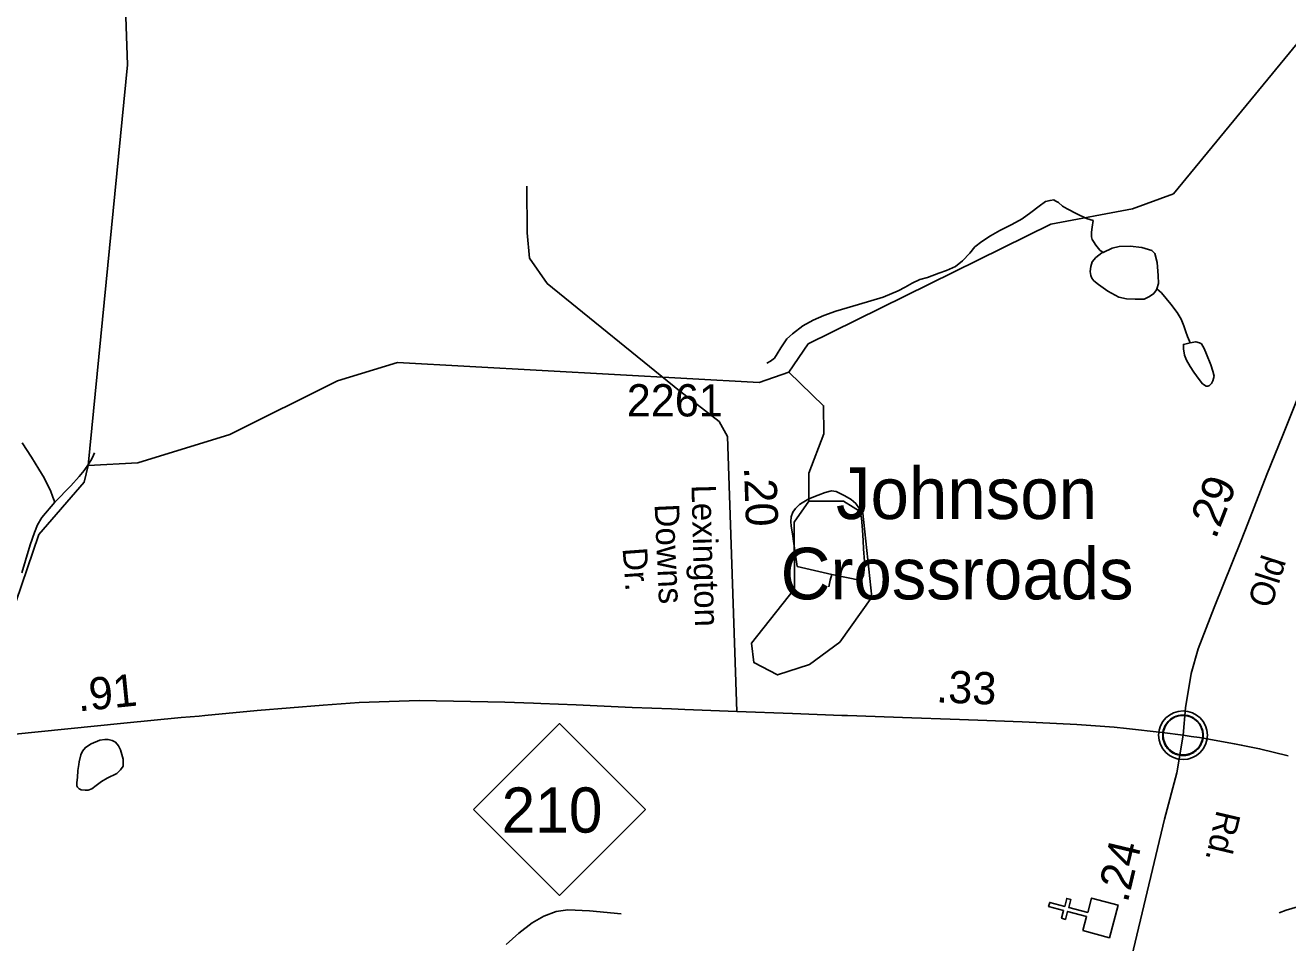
# Model space of a CAD drawing. Extents: x 2082433 to 2279600, y 546599 to 755198.
# Drawn here: x 2113702 to 2118591, y 643933 to 647490 of the extents above; entities that cross this region are included whole.
import ezdxf

# ---------------------------------------------------------------- set-up
doc = ezdxf.new("R2010")
doc.units = 0
for name, color, linetype in [('Exist Civil Demographics Community CELL', 7, 'Continuous'), ('Exist Civil Demographics Community Label', 7, 'Continuous'), ('Exist Cultural Church CELL', 7, 'Continuous'), ('Exist Hydrographic Creek Single Shore', 7, 'Continuous'), ('Exist Hydrographic Misc Water Feature', 7, 'Continuous'), ('Exist Hydrographic Pond Under 1500 Sq Ft', 7, 'Continuous'), ('Exist Road Non-System Type 51', 7, 'Continuous'), ('Exist Road Primary NC Attributed', 7, 'Continuous'), ('Exist Road Primary NC Service Mileage Hundredths English Label', 7, 'Continuous'), ('Exist Road Primary NC Shield CELL', 7, 'Continuous'), ('Exist Road Primary NC Shield Number Label', 7, 'Continuous'), ('Exist Road Secondary Mileage Hundredths English Label', 7, 'Continuous'), ('Exist Road Secondary Type 51 Attributed', 7, 'Continuous'), ('Exist Road Secondary Type 51 Label', 7, 'Continuous'), ('Exist Road Secondary Type 51 Number Label', 7, 'Continuous')]:
    doc.layers.add(name, color=color, linetype=linetype)

msp = doc.modelspace()

# ---------------------------------------------------------------- linework, layer by layer
at = {"layer": 'Exist Civil Demographics Community CELL'}
msp.add_lwpolyline([(2118108, 644750.4), (2118109, 644756), (2118110.8, 644762.5), (2118113.7, 644769.7), (2118116.7, 644775.5), (2118120, 644781.2), (2118123.8, 644786.3), (2118127.7, 644790.7), (2118132.3, 644795.3), (2118137.8, 644799.9), (2118143.3, 644803.5), (2118148.1, 644806.4), (2118153.2, 644808.9), (2118158.7, 644811.2), (2118164.3, 644813), (2118168.6, 644814.1), (2118173.5, 644814.9), (2118177.6, 644815.6), (2118184, 644815.9), (2118188.4, 644815.8), (2118194.1, 644815.5), (2118199, 644814.8), (2118203.9, 644813.8), (2118208.9, 644812.4), (2118214.1, 644810.4), (2118220.7, 644807.5), (2118227, 644804), (2118232, 644800.5), (2118237.2, 644796.5), (2118240.5, 644793.3), (2118244.6, 644788.9), (2118248.5, 644784.2), (2118251.6, 644779.7), (2118254.7, 644774.6), (2118257.2, 644769.5), (2118259.2, 644764.5), (2118260.8, 644759.5), (2118262, 644754.9), (2118263.1, 644748.8), (2118263.8, 644744.1), (2118264, 644738.1), (2118263.8, 644732.3), (2118263.3, 644726.6), (2118262.3, 644721.2), (2118260.7, 644715), (2118258.8, 644709.2), (2118256.5, 644704.1), (2118253.3, 644698.1), (2118250.1, 644692.8), (2118246.6, 644688.1), (2118242.4, 644683.3), (2118237.1, 644678.4), (2118232.1, 644674.3), (2118227.1, 644670.8), (2118222.7, 644668.3), (2118215.9, 644665.1), (2118208.8, 644662.4), (2118202.8, 644660.9), (2118196.2, 644659.6), (2118191.8, 644659.1), (2118187.3, 644658.9), (2118181.7, 644658.9), (2118177.4, 644659.3), (2118171.8, 644660), (2118165.9, 644661.3), (2118161.3, 644662.6), (2118156.1, 644664.5), (2118151.5, 644666.5), (2118147.6, 644668.7), (2118140.8, 644672.8), (2118135.2, 644677.1), (2118130.3, 644681.6), (2118125.9, 644686.4), (2118122.7, 644690.4), (2118119.7, 644694.5), (2118115.6, 644701.6), (2118113.9, 644705.2), (2118112.2, 644709.2), (2118109.6, 644717.4), (2118108, 644724.4), (2118107.4, 644729.6), (2118107, 644735.9), (2118107, 644740.6), (2118107.5, 644747.1)], close=True, dxfattribs=at)
for centre, radius in [((2118185.7, 644738), 94.3), ((2118185.4, 644738.2), 76.7)]:
    msp.add_circle(centre, radius, dxfattribs=at)
at = {"layer": 'Exist Cultural Church CELL'}
msp.add_lwpolyline([(2117797.9, 643980.4), (2117812.4, 644035.5), (2117738.8, 644055), (2117730.6, 644024.1), (2117715.2, 644028.2), (2117723.4, 644059.1), (2117665.3, 644074.5), (2117669.4, 644090), (2117727.5, 644074.6), (2117735.7, 644105.5), (2117751.2, 644101.4), (2117742.9, 644070.5), (2117816.5, 644051), (2117831.4, 644106.7), (2117934.3, 644079.4), (2117900.8, 643953.1)], close=True, dxfattribs=at)
at = {"layer": 'Exist Hydrographic Creek Single Shore'}
msp.add_lwpolyline([(2114109.5, 637182.9), (2114223.1, 637504.8), (2114370.2, 638272.7), (2114534.2, 638879.5), (2114540.4, 639263.2), (2114507.4, 639329.5), (2114560.3, 640414.3), (2114501.5, 640697.6), (2114273.5, 641246.8), (2113962.4, 641945.3), (2113793.5, 642434.3), (2113684.4, 642735), (2113573.5, 643140.8), (2113530.4, 643482.8), (2113527.6, 644289.9), (2113550.5, 644781.5), (2113598.5, 645059.4), (2113754.6, 645515.4), (2113929.7, 645718.6), (2113945.7, 645783.8)], dxfattribs=at)
at = {"layer": 'Exist Hydrographic Misc Water Feature'}
for points in [[(2116659.6, 646145.3), (2116734.6, 646255.3), (2117673.8, 646718.4), (2117989.8, 646777.6), (2118148.7, 646836.7), (2118711.8, 647520.9), (2118769.8, 647696.8), (2118684.7, 647964.2), (2118642.7, 648102.8), (2118641.9, 648355.5), (2118739.9, 648629), (2118839.8, 648771.4)], [(2113945.7, 645783.8), (2114097.7, 647335.7), (2114087.6, 647634.4), (2114028.8, 647816.1), (2114010.7, 647967.3)], [(2117837.4, 646732.9), (2117811.5, 646740.9), (2117775, 646759), (2117736.9, 646778.6), (2117719.1, 646788.6), (2117703.1, 646802.3), (2117691, 646808.7), (2117684.8, 646812.4), (2117670.9, 646810.5), (2117653.2, 646806.2), (2117628.8, 646788), (2117596.9, 646764.1), (2117563, 646740), (2117523.2, 646717.7), (2117475.9, 646693.6), (2117439.8, 646673.5), (2117406, 646651.4), (2117380.1, 646631), (2117359.8, 646606.9), (2117332.3, 646577), (2117304, 646555), (2117270.2, 646538.5), (2117240.1, 646528.5), (2117196.2, 646512.5), (2117166.5, 646504.4), (2117136.3, 646490.3), (2117110.3, 646474), (2117082.4, 646459.9), (2117025, 646435.8), (2116928.8, 646407.3), (2116841, 646380.9), (2116794.9, 646364.7), (2116753.3, 646346.7), (2116713.5, 646324.3), (2116673.5, 646294.3), (2116651.6, 646274.1), (2116628, 646239.9), (2116613.8, 646216.1), (2116603.8, 646199.8), (2116587.8, 646188), (2116574.3, 646179.9)], [(2117875.9, 646609.5), (2117864, 646617.4), (2117847.8, 646637.3), (2117839.4, 646651.1), (2117833.5, 646659.3), (2117831.8, 646669.3), (2117831.4, 646687.2), (2117833.5, 646707.2), (2117837.4, 646732.9)], [(2118084.5, 646468.4), (2118090.2, 646488.3), (2118090, 646520.3), (2118086.1, 646570.4), (2118076.1, 646604.4), (2118065.6, 646616.1), (2118025.6, 646628.2), (2117981.5, 646633.7), (2117937.9, 646631.8), (2117911.6, 646625.6), (2117875.9, 646609.5)], [(2117875.9, 646609.5), (2117871.6, 646607.3), (2117847.8, 646589.4), (2117834.1, 646573.3), (2117828.2, 646555.1), (2117826.1, 646535.1), (2117828.2, 646519.4), (2117832.3, 646509), (2117840, 646499.3), (2117858.1, 646485.2), (2117894.2, 646459.5), (2117936.6, 646435.7), (2117966.6, 646429.9), (2118000.8, 646428), (2118034.8, 646428.1), (2118056.4, 646438.2), (2118072.6, 646450.4), (2118082.4, 646464.3), (2118084.5, 646468.4)], [(2118213.2, 646259.2), (2118211.2, 646265.1), (2118203.2, 646283), (2118197.2, 646300.9), (2118188.8, 646324.9), (2118178.8, 646350.8), (2118162.6, 646376.7), (2118138.6, 646408.8), (2118102.1, 646452.4), (2118084.5, 646468.4)], [(2118213.2, 646259.2), (2118187.4, 646252.9), (2118187.4, 646235.1), (2118191.1, 646211), (2118199.7, 646191), (2118213.7, 646167), (2118227.8, 646145), (2118247.7, 646117.2), (2118261.8, 646099.3), (2118275.8, 646091.1), (2118281.7, 646091.4), (2118288.1, 646093.3), (2118295.7, 646101.5), (2118301.6, 646111.5), (2118305.9, 646129.5), (2118301.6, 646149.3), (2118293.6, 646173.1), (2118277.2, 646215.4), (2118267.4, 646237.2), (2118257.1, 646255.3), (2118249.3, 646259), (2118235.2, 646263.1), (2118213.2, 646259.2)], [(2113945.7, 645783.8), (2114137.6, 645793.1), (2114494.6, 645903.9), (2114910.7, 646111.9), (2115143.6, 646182.7), (2116543.7, 646105), (2116659.6, 646145.3)], [(2116736.7, 645645.1), (2116736.7, 645753.4), (2116794.7, 645906.4), (2116793.7, 646014.6), (2116659.6, 646145.3)], [(2113690.2, 645871), (2113726.5, 645815.2), (2113754.6, 645769.6), (2113774.7, 645735.7), (2113790.7, 645703.7), (2113799.1, 645685.8), (2113808.9, 645660), (2113816.9, 645641.8)], [(2113970.3, 645832.2), (2113962.1, 645814.4), (2113956.4, 645802.4), (2113946.3, 645788.4), (2113930.5, 645764.5), (2113910.6, 645740.3), (2113878.9, 645704.1), (2113816.9, 645641.8)], [(2116825.4, 645361.2), (2116939.7, 645337.4), (2116947.7, 645357.7), (2116951.4, 645379.8), (2116951.6, 645411.8), (2116948.9, 645459.7), (2116947, 645491.6), (2116944.6, 645533.7), (2116940.5, 645579.4), (2116932.3, 645615.5), (2116918.3, 645635.4), (2116900.1, 645651.2), (2116876.5, 645665.3), (2116858.1, 645675), (2116842.1, 645683.1), (2116824, 645685), (2116800.2, 645678.9), (2116772.5, 645668.9), (2116736, 645654.5), (2116710.2, 645638.6)], [(2113816.9, 645641.8), (2113765.7, 645581.4), (2113749.5, 645553.4), (2113737.8, 645523.5), (2113721.6, 645475.3), (2113702.3, 645415.3), (2113688.4, 645367.2)], [(2116710.2, 645638.6), (2116700.2, 645632.4), (2116684.8, 645616.5), (2116674.3, 645602.6), (2116668.8, 645584.4), (2116666.7, 645566.5), (2116668.8, 645548.4), (2116673.1, 645518.5), (2116677, 645490.3), (2116691.6, 645392.4), (2116825.4, 645361.2)], [(2116813.6, 645313.1), (2116819.5, 645338.9), (2116825.4, 645361.2)], [(2113905.7, 644600.6), (2113903.9, 644574.5), (2113901.8, 644554.5), (2113902, 644542.3), (2113903.9, 644536.4), (2113910.2, 644530.5), (2113918, 644526.5), (2113933.8, 644524.5), (2113945.7, 644524.7), (2113959.8, 644530.7), (2113976, 644542.9), (2113997.8, 644559.1), (2114019.7, 644571.1), (2114056, 644589.2), (2114071.4, 644603.1), (2114081.4, 644617.4), (2114081.4, 644645.4), (2114071.4, 644681.3), (2114063.4, 644697.2), (2114051.1, 644711.2), (2114039, 644717.1), (2114023, 644721.1), (2114010.7, 644721), (2113990.8, 644718.7), (2113957, 644704.8), (2113935, 644690.6), (2113923.3, 644676.6), (2113917.2, 644662.5), (2113911.2, 644634.6), (2113909.2, 644624.4), (2113905.7, 644600.6)], [(2116009.5, 644046.1), (2115887.7, 644057.2), (2115803.3, 644061.1), (2115757.5, 644054.6), (2115710, 644036.7), (2115665.7, 644010.5), (2115613.8, 643970.1), (2115564, 643926.1)]]:
    msp.add_lwpolyline(points, dxfattribs=at)
at = {"layer": 'Exist Hydrographic Pond Under 1500 Sq Ft'}
msp.add_lwpolyline([(2116736.7, 645645.1), (2116679.7, 645564.3), (2116680.7, 645305.1), (2116514.6, 645095.3), (2116523.6, 645019.6), (2116615.7, 644971.8), (2116739.5, 645011.9), (2116856.6, 645098.1), (2116980.7, 645272.7), (2116945.6, 645598.2), (2116870.6, 645645.7), (2116736.7, 645645.1)], dxfattribs=at)
at = {"layer": 'Exist Road Non-System Type 51'}
for points in [[(2116422.2, 645896.1), (2116389, 645953.4), (2116236.2, 646072.4), (2115723.1, 646488.8), (2115655.2, 646586.5), (2115645.3, 646685.6), (2115644.6, 646865.5)], [(2119110.5, 644047.3), (2118805.6, 644064.7), (2118629.6, 644072.1), (2118585, 644059.7), (2118557.7, 644049.8)]]:
    msp.add_lwpolyline(points, dxfattribs=at)
at = {"layer": 'Exist Road Primary NC Attributed'}
for points in [[(2113649.6, 644741.1), (2114084.2, 644784.7), (2114306.2, 644806), (2114375.6, 644811.9), (2114397.7, 644814.5), (2114600.7, 644834.3), (2114855.8, 644854.7), (2114994.5, 644864.5), (2115227.7, 644872.3), (2115559.7, 644866), (2115670.6, 644861.5), (2115698.6, 644860.8), (2115835.5, 644855.5), (2116052.7, 644845.8), (2116204.5, 644840.2), (2116256.1, 644838), (2116457.4, 644830.3)], [(2116457.4, 644830.3), (2116673.3, 644822.3), (2116865, 644814.9), (2116886, 644814.5), (2117136.1, 644805.9), (2117284.5, 644800.7), (2117391.1, 644796.2), (2117562.4, 644789.5), (2117616.5, 644787.2), (2117774.1, 644779.8), (2117918.5, 644768.6), (2117966.6, 644764.1), (2118105.6, 644748.8), (2118185.7, 644738)], [(2118185.7, 644738), (2118216.9, 644733.5), (2118249, 644728.6), (2118384.6, 644704), (2118411, 644699.6), (2118482.2, 644685.4), (2118593.4, 644658.2)]]:
    msp.add_lwpolyline(points, dxfattribs=at)
at = {"layer": 'Exist Road Primary NC Shield CELL'}
msp.add_lwpolyline([(2115437.7, 644450.2), (2115770.7, 644783.2), (2116103.7, 644450.2), (2115770.7, 644117.2)], close=True, dxfattribs=at)
at = {"layer": 'Exist Road Secondary Type 51 Attributed'}
for points in [[(2118692.8, 646202.2), (2118628.6, 646043.1), (2118572.9, 645901.3), (2118509.9, 645747.9), (2118436.8, 645558.9), (2118410.4, 645492.9), (2118306.1, 645233.5), (2118244.1, 645073), (2118216.8, 644976.9), (2118194.8, 644844.4), (2118185.7, 644738)], [(2116457.4, 644830.3), (2116422.2, 645896.1)], [(2118185.7, 644738), (2118161.4, 644591.5), (2118113.4, 644412.2), (2117959.8, 643768.1), (2117882.2, 643502.2)]]:
    msp.add_lwpolyline(points, dxfattribs=at)

# ---------------------------------------------------------------- texts
at = {"layer": 'Exist Civil Demographics Community Label'}
for s, p in [('Johnson', (2116841.8, 645575.8)), ('Crossroads', (2116627.1, 645264.5))]:
    msp.add_text(s, height=200, dxfattribs=at).set_placement(p)
at = {"layer": 'Exist Road Primary NC Service Mileage Hundredths English Label'}
for s, rotation, p in [('.91', 5.7377, (2113908.4, 644829.9)), ('.33', 357.5922, (2117228.3, 644865.6))]:
    msp.add_text(s, height=125, rotation=rotation, dxfattribs=at).set_placement(p)
at = {"layer": 'Exist Road Primary NC Shield Number Label'}
msp.add_text('210', height=175, dxfattribs=at).set_placement((2115546.8, 644360.5))
at = {"layer": 'Exist Road Secondary Mileage Hundredths English Label'}
for s, rotation, p in [('.20', 272.0413, (2116485.3, 645776.8)), ('.29', 68.8472, (2118312, 645494.5)), ('.24', 76.5845, (2117971.2, 644085.4))]:
    msp.add_text(s, height=125, rotation=rotation, dxfattribs=at).set_placement(p)
at = {"layer": 'Exist Road Secondary Type 51 Label'}
for s, rotation, p in [('Lexington', 271.5194, (2116282, 645708)), ('Downs', 272.6086, (2116139.1, 645632.9)), ('Dr.', 274.2607, (2116015, 645462.2)), ('Old', 72.3346, (2118526, 645225.4)), ('Rd.', 256.7737, (2118317.2, 644450.9))]:
    msp.add_text(s, height=95, rotation=rotation, dxfattribs=at).set_placement(p)
at = {"layer": 'Exist Road Secondary Type 51 Number Label'}
msp.add_text('2261', height=125, dxfattribs=at).set_placement((2116031.6, 645973.5))

doc.saveas('drawing.dxf')
